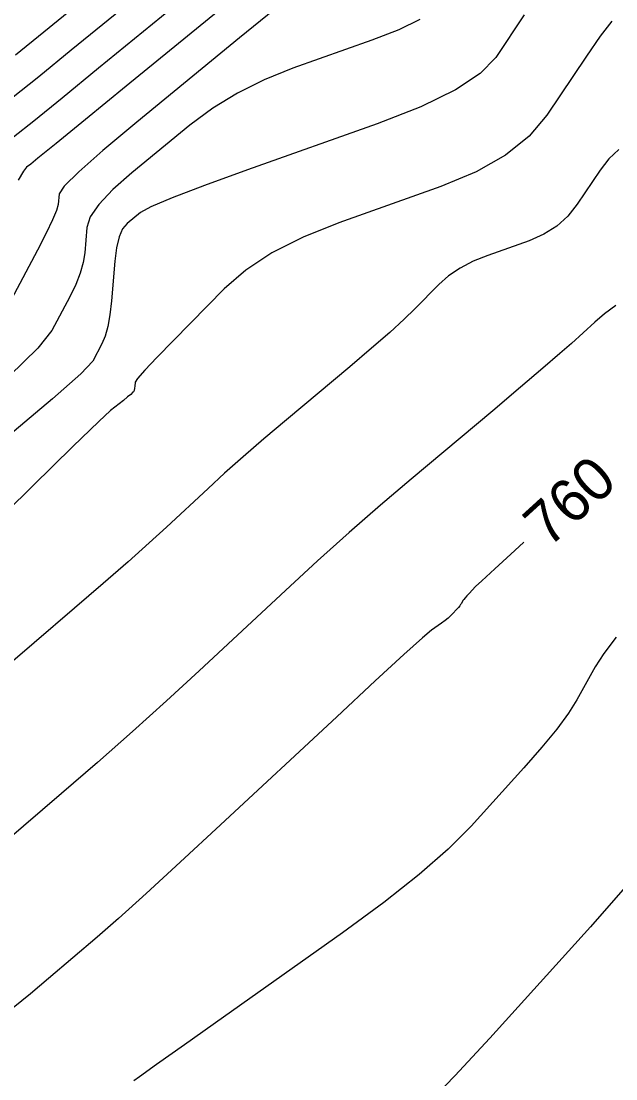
# Model space of a CAD drawing. Extents: x 2079879 to 2092887, y 778083 to 784051.
# Drawn here: x 2083984.7 to 2084023.6, y 780660.6 to 780729.8 of the extents above; entities that cross this region are included whole.
import ezdxf

# ---------------------------------------------------------------- set-up
doc = ezdxf.new("R2010")
doc.units = 0
doc.layers.add('DT_X_Contour_Major', color=7, linetype='Continuous')
doc.layers.add('DT_X_Contour_Minor', color=7, linetype='Continuous')

msp = doc.modelspace()

# ---------------------------------------------------------------- linework, layer by layer
at = {"layer": 'DT_X_Contour_Major'}
for points in [[(2083990.984, 780732.959), (2083986.191, 780729.034), (2083984.336, 780727.529)], [(2084010.77, 780729.868), (2084009.398, 780729.199), (2084007.647, 780728.517), (2084002.475, 780726.681), (2084000.6, 780725.932), (2083998.854, 780725.063), (2083997.237, 780724.074), (2083995.75, 780722.964), (2083991.957, 780719.845), (2083990.705, 780718.745), (2083989.797, 780717.782), (2083989.231, 780716.957), (2083989.007, 780716.27), (2083988.868, 780714.623), (2083988.768, 780713.979), (2083988.571, 780713.283), (2083988.279, 780712.535), (2083987.891, 780711.735), (2083986.726, 780709.532), (2083985.813, 780708.381), (2083983.946, 780706.581)], [(2084017.587, 780695.701), (2084016.982, 780695.149), (2084015.671, 780693.947), (2084014.82, 780693.16), (2084014.427, 780692.786), (2084013.993, 780692.342), (2084013.846, 780692.188), (2084013.73, 780692.059), (2084013.646, 780691.954), (2084013.593, 780691.874), (2084013.492, 780691.693), (2084013.446, 780691.619), (2084013.382, 780691.532), (2084013.3, 780691.431), (2084013.2, 780691.318), (2084012.91, 780690.997), (2084012.784, 780690.87), (2084012.622, 780690.729), (2084012.426, 780690.574), (2084012.194, 780690.404), (2084011.53, 780689.933), (2084010.956, 780689.447), (2084009.734, 780688.343), (2084007.862, 780686.62), (2084005.342, 780684.279), (2083997.755, 780677.21), (2083995.117, 780674.764), (2083992.892, 780672.725), (2083991.081, 780671.094), (2083989.683, 780669.871), (2083986.506, 780667.154), (2083985.333, 780666.169), (2083984.198, 780665.251)]]:
    msp.add_lwpolyline(points, dxfattribs=at)
at = {"layer": 'DT_X_Contour_Minor'}
for points in [[(2083994.077, 780732.846), (2083987.985, 780727.858), (2083985.867, 780726.133), (2083984.082, 780724.699)], [(2083996.838, 780732.461), (2083989.78, 780726.682), (2083987.397, 780724.736), (2083985.545, 780723.234), (2083984.221, 780722.176)], [(2083999.598, 780732.076), (2083991.574, 780725.505), (2083988.928, 780723.34), (2083987.007, 780721.77), (2083985.812, 780720.796), (2083985.342, 780720.419), (2083985.057, 780720.208), (2083984.867, 780719.955), (2083984.51, 780719.357)], [(2084001.281, 780730.518), (2083998.988, 780728.675), (2083992.27, 780723.151), (2083990.063, 780721.305), (2083988.48, 780719.912), (2083987.521, 780718.97), (2083987.187, 780718.48), (2083987.127, 780717.775), (2083987.027, 780717.391), (2083986.77, 780716.767), (2083986.358, 780715.902), (2083985.789, 780714.798), (2083984.063, 780711.532)], [(2084017.599, 780730.172), (2084015.735, 780727.392), (2084014.726, 780726.338), (2084013.098, 780725.264), (2084010.851, 780724.168), (2084007.985, 780723.051), (2083999.515, 780720.045), (2083996.696, 780719.025), (2083994.588, 780718.219), (2083993.194, 780717.629), (2083992.512, 780717.254), (2083991.643, 780716.54), (2083991.348, 780716.184), (2083991.113, 780715.652), (2083990.94, 780714.945), (2083990.828, 780714.061), (2083990.609, 780711.471), (2083990.509, 780710.567), (2083990.373, 780709.8), (2083990.201, 780709.168), (2083989.992, 780708.672), (2083989.39, 780707.531), (2083988.622, 780706.698), (2083986.772, 780705.056), (2083983.838, 780702.603)], [(2084023.325, 780729.765), (2084022.576, 780728.774), (2084021.679, 780727.478), (2084019.089, 780723.615), (2084017.927, 780722.237), (2084016.383, 780720.999), (2084014.456, 780719.901), (2084012.148, 780718.943), (2084005.482, 780716.577), (2084003.139, 780715.642), (2084001.11, 780714.612), (2083999.394, 780713.487), (2083997.993, 780712.267), (2083994.673, 780708.887), (2083993.583, 780707.765), (2083992.801, 780706.935), (2083992.329, 780706.395), (2083992.166, 780706.147), (2083992.143, 780705.874), (2083992.133, 780705.78), (2083992.122, 780705.705), (2083992.109, 780705.648), (2083992.094, 780705.61), (2083992.053, 780705.531), (2083992, 780705.474), (2083991.873, 780705.36), (2083991.67, 780705.191), (2083991.394, 780704.967), (2083990.556, 780704.293), (2083989.783, 780703.579), (2083988.092, 780701.942), (2083985.482, 780699.383), (2083981.955, 780695.902)], [(2084023.784, 780721.369), (2084023.143, 780720.766), (2084022.558, 780720.01), (2084021.072, 780717.793), (2084020.457, 780717.02), (2084019.728, 780716.366), (2084018.884, 780715.829), (2084017.926, 780715.409), (2084015.219, 780714.448), (2084014.257, 780714.058), (2084013.404, 780713.61), (2084012.657, 780713.103), (2084012.019, 780712.537), (2084010.46, 780710.95), (2084009.755, 780710.267), (2084008.809, 780709.407), (2084007.622, 780708.372), (2084006.193, 780707.161), (2084002.062, 780703.697), (2084000.58, 780702.442), (2083999.231, 780701.276), (2083998.015, 780700.197), (2083996.932, 780699.206), (2083994.223, 780696.682), (2083993.086, 780695.641), (2083991.704, 780694.412), (2083990.079, 780692.993), (2083988.211, 780691.385), (2083982.903, 780686.846)], [(2084023.595, 780711.163), (2084022.85, 780710.619), (2084022.218, 780710.089), (2084020.685, 780708.691), (2084019.932, 780708.023), (2084018.823, 780707.067), (2084017.359, 780705.824), (2084015.539, 780704.292), (2084010.211, 780699.824), (2084008.198, 780698.112), (2084006.157, 780696.327), (2084004.087, 780694.468), (2084001.989, 780692.536), (2083996.354, 780687.287), (2083994.206, 780685.308), (2083991.988, 780683.31), (2083989.7, 780681.292), (2083987.341, 780679.255), (2083980.958, 780673.796)], [(2084023.62, 780689.479), (2084022.799, 780688.422), (2084022.229, 780687.534), (2084021.04, 780685.392), (2084020.489, 780684.511), (2084019.726, 780683.475), (2084018.753, 780682.282), (2084017.569, 780680.934), (2084014.129, 780677.133), (2084012.635, 780675.627), (2084010.736, 780673.961), (2084008.43, 780672.136), (2084005.718, 780670.15), (2083997.944, 780664.641), (2083995.391, 780662.831), (2083993.562, 780661.531), (2083992.458, 780660.742), (2083992.078, 780660.464)], [(2084024.206, 780673.133), (2084021.937, 780670.551), (2084015.347, 780663.268), (2084013.072, 780660.798), (2084011.19, 780658.852)]]:
    msp.add_lwpolyline(points, dxfattribs=at)

# ---------------------------------------------------------------- texts
at = {"layer": 'DT_X_Contour_Major'}
msp.add_text('760', height=2.8, rotation=42.35404, dxfattribs=at).set_placement((2084019.189, 780695.268))

doc.saveas('drawing.dxf')
